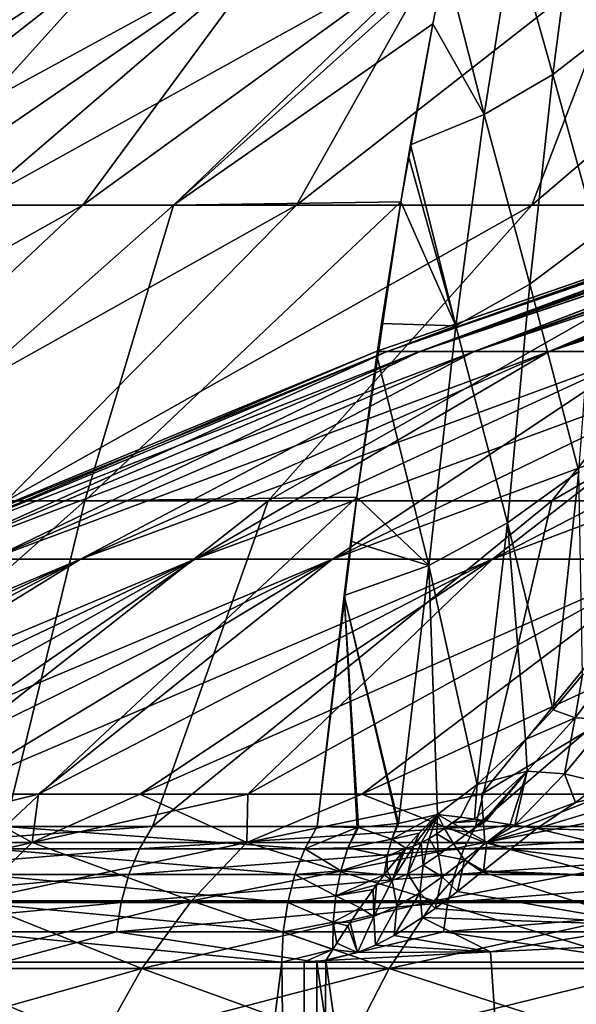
# Model space of a CAD drawing. Header units: metres. Extents: x -24 to 24, y -69 to 184.
# Tile 846 of 896: x -15.83 to -12.81, y 159.84 to 165.17. Entities that reach past the tile are written whole.
import ezdxf

# ---------------------------------------------------------------- set-up
doc = ezdxf.new("R2010")
doc.units = ezdxf.units.M
for name, color, linetype in [('4035', 7, 'CONTINUOUS'), ('4036', 7, 'CONTINUOUS'), ('4045', 7, 'CONTINUOUS'), ('4049', 7, 'CONTINUOUS'), ('4053', 7, 'CONTINUOUS'), ('4147', 7, 'CONTINUOUS'), ('4157', 7, 'CONTINUOUS'), ('4159', 7, 'CONTINUOUS'), ('4163', 7, 'CONTINUOUS'), ('4165', 7, 'CONTINUOUS'), ('4166', 7, 'CONTINUOUS')]:
    doc.layers.add(name, color=color, linetype=linetype)

msp = doc.modelspace()

# ---------------------------------------------------------------- linework, layer by layer
at = {"layer": '4035'}
for points in [[(-13.273612, 160.120414, 20.294672), (-12.437807, 147.8, 20.817383), (-12.355109, 160.164807, 20.866571)], [(-14.166583, 160.074753, 19.681728), (-12.437807, 147.8, 20.817383), (-13.273612, 160.120414, 20.294672)], [(-16.091486, 160.06449, 18.141846), (-15.955014, 147.8, 18.261983), (-14.405901, 160.064489, 19.507242)], [(-14.253792, 147.8, -19.618662), (-15.955014, 147.8, -18.261983), (-15.914405, 160.06449, -18.297382)], [(-15.955014, 147.8, 18.261983), (-14.253792, 147.8, 19.618662), (-14.405901, 160.064489, 19.507242)], [(-14.21563, 160.06449, -19.646332), (-14.253792, 147.8, -19.618662), (-15.914405, 160.06449, -18.297382)], [(-14.405901, 160.064489, 19.507242), (-14.253792, 147.8, 19.618662), (-14.2852, 160.067073, 19.595805)], [(-14.2852, 160.067073, 19.595805), (-14.253792, 147.8, 19.618662), (-14.166583, 160.074753, 19.681728)], [(-14.253792, 147.8, 19.618662), (-12.437807, 147.8, 20.817383), (-14.166583, 160.074753, 19.681728)], [(-12.437807, 147.8, -20.817383), (-14.253792, 147.8, -19.618662), (-14.21563, 160.06449, -19.646332)], [(-12.403106, 160.06449, -20.838077), (-12.437807, 147.8, -20.817383), (-14.21563, 160.06449, -19.646332)]]:
    msp.add_3dface(points, dxfattribs=at)
at = {"layer": '4036'}
for points in [[(-15.894349, 165.595525, 6.809309), (-17.850742, 164.169941, 8.163794), (-15.219674, 165.595525, 8.207224)], [(-17.850742, 164.169941, 8.163794), (-17.036014, 164.169941, 9.750422), (-15.219674, 165.595525, 8.207224)], [(-15.230636, 165.595525, -8.186864), (-17.410587, 164.169941, -9.064655), (-15.90344, 165.595525, -6.788048)], [(-16.515904, 164.169941, -10.607611), (-17.410587, 164.169941, -9.064655), (-15.230636, 165.595525, -8.186864)], [(-15.219674, 165.595525, 8.207224), (-17.036014, 164.169941, 9.750422), (-14.422357, 165.595525, 9.539005)], [(-17.036014, 164.169941, 9.750422), (-16.08063, 164.169941, 11.256547), (-14.422357, 165.595525, 9.539005)], [(-14.435101, 165.595525, -9.519709), (-16.515904, 164.169941, -10.607611), (-15.230636, 165.595525, -8.186864)], [(-15.48486, 164.169941, -12.062986), (-16.515904, 164.169941, -10.607611), (-14.435101, 165.595525, -9.519709)], [(-14.422357, 165.595525, 9.539005), (-16.08063, 164.169941, 11.256547), (-13.494909, 165.60288, 10.790185)], [(-16.08063, 164.169941, 11.256547), (-14.992478, 164.169941, 12.669732), (-13.494909, 165.60288, 10.790185)], [(-13.523246, 165.595525, -10.775844), (-15.48486, 164.169941, -12.062986), (-14.435101, 165.595525, -9.519709)], [(-14.325965, 164.169941, -13.418764), (-15.48486, 164.169941, -12.062986), (-13.523246, 165.595525, -10.775844)], [(-13.494909, 165.60288, 10.790185), (-14.992478, 164.169941, 12.669732), (-13.518869, 165.489263, 11.082311)], [(-12.50242, 165.595525, -11.945146), (-14.325965, 164.169941, -13.418764), (-13.523246, 165.595525, -10.775844)], [(-13.04879, 164.169941, -14.663751), (-14.325965, 164.169941, -13.418764), (-12.50242, 165.595525, -11.945146)], [(-11.380847, 165.595525, -13.018192), (-13.04879, 164.169941, -14.663751), (-12.50242, 165.595525, -11.945146)], [(-11.663878, 164.169941, -15.787668), (-13.04879, 164.169941, -14.663751), (-11.380847, 165.595525, -13.018192)], [(-13.518869, 165.489263, 11.082311), (-14.992478, 164.169941, 12.669732), (-13.586669, 165.152921, 11.901708)], [(-14.992478, 164.169941, 12.669732), (-13.760437, 164.186388, 13.963363), (-13.586669, 165.152921, 11.901708)], [(-13.586669, 165.152921, 11.901708), (-13.760437, 164.186388, 13.963363), (-13.707732, 164.495987, 13.342901)], [(-13.707732, 164.495987, 13.342901), (-13.760437, 164.186388, 13.963363), (-13.718289, 164.435083, 13.467629)], [(-15.48486, 164.169941, -12.062986), (-18.338846, 162.566013, -11.874948), (-16.515904, 164.169941, -10.607611)], [(-17.189787, 162.566013, -13.484766), (-18.338846, 162.566013, -11.874948), (-15.48486, 164.169941, -12.062986)], [(-14.325965, 164.169941, -13.418764), (-17.189787, 162.566013, -13.484766), (-15.48486, 164.169941, -12.062986)], [(-15.899851, 162.566013, -14.984072), (-17.189787, 162.566013, -13.484766), (-14.325965, 164.169941, -13.418764)], [(-16.08063, 164.169941, 11.256547), (-16.805628, 162.566013, 13.960607), (-14.992478, 164.169941, 12.669732)], [(-16.805628, 162.566013, 13.960607), (-15.474234, 162.566013, 15.423221), (-14.992478, 164.169941, 12.669732)], [(-13.04879, 164.169941, -14.663751), (-15.899851, 162.566013, -14.984072), (-14.325965, 164.169941, -13.418764)], [(-14.479612, 162.566013, -16.360578), (-15.899851, 162.566013, -14.984072), (-13.04879, 164.169941, -14.663751)], [(-14.992478, 164.169941, 12.669732), (-15.474234, 162.566013, 15.423221), (-13.760437, 164.186388, 13.963363)], [(-15.474234, 162.566013, 15.423221), (-13.998859, 162.585746, 16.740959), (-13.760437, 164.186388, 13.963363)], [(-11.663878, 164.169941, -15.787668), (-14.479612, 162.566013, -16.360578), (-13.04879, 164.169941, -14.663751)], [(-12.940707, 162.566013, -17.603005), (-14.479612, 162.566013, -16.360578), (-11.663878, 164.169941, -15.787668)], [(-13.760437, 164.186388, 13.963363), (-13.998859, 162.585746, 16.740959), (-13.890842, 163.354144, 15.485996)], [(-13.86486, 163.527903, 15.183581), (-13.760437, 164.186388, 13.963363), (-13.890842, 163.354144, 15.485996)], [(-10.182664, 164.169941, -16.781235), (-12.940707, 162.566013, -17.603005), (-11.663878, 164.169941, -15.787668)], [(-11.295749, 162.566013, -18.701169), (-12.940707, 162.566013, -17.603005), (-10.182664, 164.169941, -16.781235)], [(-15.905907, 160.800959, 17.873951), (-15.474234, 162.566013, 15.423221), (-17.466165, 160.800959, 16.352648)], [(-15.474234, 162.566013, 15.423221), (-16.805628, 162.566013, 13.960607), (-17.466165, 160.800959, 16.352648)], [(-16.731912, 160.800959, -17.10319), (-14.479612, 162.566013, -16.360578), (-15.106414, 160.800959, -18.554575)], [(-15.899851, 162.566013, -14.984072), (-14.479612, 162.566013, -16.360578), (-16.731912, 160.800959, -17.10319)], [(-14.213706, 160.800959, 19.246988), (-13.998859, 162.585746, 16.740959), (-15.905907, 160.800959, 17.873951)], [(-13.998859, 162.585746, 16.740959), (-15.474234, 162.566013, 15.423221), (-15.905907, 160.800959, 17.873951)], [(-15.106414, 160.800959, -18.554575), (-12.940707, 162.566013, -17.603005), (-13.355606, 160.800959, -19.852048)], [(-14.479612, 162.566013, -16.360578), (-12.940707, 162.566013, -17.603005), (-15.106414, 160.800959, -18.554575)], [(-14.067906, 162.053087, 17.542274), (-13.998859, 162.585746, 16.740959), (-14.213706, 160.800959, 19.246988)], [(-14.030461, 162.34711, 17.106194), (-13.998859, 162.585746, 16.740959), (-14.067906, 162.053087, 17.542274)], [(-13.355606, 160.800959, -19.852048), (-11.295749, 162.566013, -18.701169), (-11.494011, 160.800959, -20.984845)], [(-12.940707, 162.566013, -17.603005), (-11.295749, 162.566013, -18.701169), (-13.355606, 160.800959, -19.852048)]]:
    msp.add_3dface(points, dxfattribs=at)
at = {"layer": '4045'}
for points in [[(-16.810325, 160.679398, -17.183341), (-15.106414, 160.800959, -18.554575), (-15.177209, 160.679398, -18.641528)], [(-16.731912, 160.800959, -17.10319), (-15.106414, 160.800959, -18.554575), (-16.810325, 160.679398, -17.183341)], [(-14.280315, 160.679398, 19.337188), (-15.905907, 160.800959, 17.873951), (-15.980445, 160.679398, 17.957718)], [(-14.213706, 160.800959, 19.246988), (-15.905907, 160.800959, 17.873951), (-14.280315, 160.679398, 19.337188)], [(-15.177209, 160.679398, -18.641528), (-13.355606, 160.800959, -19.852048), (-13.418196, 160.679398, -19.945081)], [(-15.106414, 160.800959, -18.554575), (-13.355606, 160.800959, -19.852048), (-15.177209, 160.679398, -18.641528)], [(-13.418196, 160.679398, -19.945081), (-11.494011, 160.800959, -20.984845), (-11.547877, 160.679398, -21.083187)], [(-13.355606, 160.800959, -19.852048), (-11.494011, 160.800959, -20.984845), (-13.418196, 160.679398, -19.945081)], [(-16.87371, 160.540873, -17.248131), (-15.177209, 160.679398, -18.641528), (-15.234436, 160.540873, -18.711817)], [(-16.810325, 160.679398, -17.183341), (-15.177209, 160.679398, -18.641528), (-16.87371, 160.540873, -17.248131)], [(-14.33416, 160.540873, 19.4101), (-15.980445, 160.679398, 17.957718), (-16.040699, 160.540873, 18.025429)], [(-14.280315, 160.679398, 19.337188), (-15.980445, 160.679398, 17.957718), (-14.33416, 160.540873, 19.4101)], [(-15.234436, 160.540873, -18.711817), (-13.418196, 160.679398, -19.945081), (-13.468791, 160.540873, -20.020285)], [(-15.177209, 160.679398, -18.641528), (-13.418196, 160.679398, -19.945081), (-15.234436, 160.540873, -18.711817)], [(-13.468791, 160.540873, -20.020285), (-11.547877, 160.679398, -21.083187), (-11.59142, 160.540873, -21.162682)], [(-13.418196, 160.679398, -19.945081), (-11.547877, 160.679398, -21.083187), (-13.468791, 160.540873, -20.020285)], [(-16.920244, 160.389293, -17.295698), (-15.234436, 160.540873, -18.711817), (-15.27645, 160.389293, -18.76342)], [(-16.87371, 160.540873, -17.248131), (-15.234436, 160.540873, -18.711817), (-16.920244, 160.389293, -17.295698)], [(-14.37369, 160.389293, 19.463629), (-16.040699, 160.540873, 18.025429), (-16.084937, 160.389293, 18.075139)], [(-14.33416, 160.540873, 19.4101), (-16.040699, 160.540873, 18.025429), (-14.37369, 160.389293, 19.463629)], [(-15.27645, 160.389293, -18.76342), (-13.468791, 160.540873, -20.020285), (-13.505935, 160.389293, -20.075497)], [(-15.234436, 160.540873, -18.711817), (-13.468791, 160.540873, -20.020285), (-15.27645, 160.389293, -18.76342)], [(-13.505935, 160.389293, -20.075497), (-11.59142, 160.540873, -21.162682), (-11.623387, 160.389293, -21.221045)], [(-13.468791, 160.540873, -20.020285), (-11.59142, 160.540873, -21.162682), (-13.505935, 160.389293, -20.075497)], [(-16.948653, 160.228812, -17.324739), (-15.27645, 160.389293, -18.76342), (-15.302099, 160.228812, -18.794925)], [(-16.920244, 160.389293, -17.295698), (-15.27645, 160.389293, -18.76342), (-16.948653, 160.228812, -17.324739)], [(-14.397825, 160.228812, 19.496309), (-16.084937, 160.389293, 18.075139), (-16.111944, 160.228812, 18.105487)], [(-14.37369, 160.389293, 19.463629), (-16.084937, 160.389293, 18.075139), (-14.397825, 160.228812, 19.496309)], [(-15.302099, 160.228812, -18.794925), (-13.505935, 160.389293, -20.075497), (-13.528611, 160.228812, -20.109204)], [(-15.27645, 160.389293, -18.76342), (-13.505935, 160.389293, -20.075497), (-15.302099, 160.228812, -18.794925)], [(-13.528611, 160.228812, -20.109204), (-11.623387, 160.389293, -21.221045), (-11.642902, 160.228812, -21.256675)], [(-13.505935, 160.389293, -20.075497), (-11.623387, 160.389293, -21.221045), (-13.528611, 160.228812, -20.109204)], [(-15.914405, 160.06449, -18.297382), (-16.948653, 160.228812, -17.324739), (-15.302099, 160.228812, -18.794925)], [(-14.405901, 160.064489, 19.507242), (-14.397825, 160.228812, 19.496309), (-16.111944, 160.228812, 18.105487)], [(-16.091486, 160.06449, 18.141846), (-14.405901, 160.064489, 19.507242), (-16.111944, 160.228812, 18.105487)], [(-14.21563, 160.06449, -19.646332), (-15.914405, 160.06449, -18.297382), (-15.302099, 160.228812, -18.794925)], [(-14.21563, 160.06449, -19.646332), (-15.302099, 160.228812, -18.794925), (-13.528611, 160.228812, -20.109204)], [(-12.403106, 160.06449, -20.838077), (-14.21563, 160.06449, -19.646332), (-13.528611, 160.228812, -20.109204)], [(-12.403106, 160.06449, -20.838077), (-13.528611, 160.228812, -20.109204), (-11.642902, 160.228812, -21.256675)]]:
    msp.add_3dface(points, dxfattribs=at)
at = {"layer": '4049'}
for points in [[(-13.833958, 163.376116, -1.281905), (-11.129849, 164.332505, -0.267662), (-13.893225, 163.376116)], [(-11.129849, 164.332505, -0.267662), (-11.12953, 164.329443, 0.545109), (-13.893225, 163.376116)], [(-13.893225, 163.376116), (-11.12953, 164.329443, 0.545109), (-13.833958, 163.376116, 1.281905)], [(-11.12829, 164.317369, -1.089125), (-11.129849, 164.332505, -0.267662), (-13.833958, 163.376116, -1.281905)], [(-11.12953, 164.329443, 0.545109), (-11.127354, 164.308307, 1.361535), (-13.833958, 163.376116, 1.281905)], [(-13.656666, 163.376116, -2.552873), (-11.12829, 164.317369, -1.089125), (-13.833958, 163.376116, -1.281905)], [(-13.833958, 163.376116, 1.281905), (-11.127354, 164.308307, 1.361535), (-13.656666, 163.376116, 2.552873)], [(-11.124895, 164.284312, -1.903117), (-11.12829, 164.317369, -1.089125), (-13.656666, 163.376116, -2.552873)], [(-11.127354, 164.308307, 1.361535), (-11.123361, 164.269331, 2.173997), (-13.656666, 163.376116, 2.552873)], [(-11.119736, 164.233828, -2.710182), (-11.124895, 164.284312, -1.903117), (-13.656666, 163.376116, -2.552873)], [(-11.123361, 164.269331, 2.173997), (-11.104665, 164.235185, 2.75372), (-13.656666, 163.376116, 2.552873)], [(-13.656666, 163.376116, 2.552873), (-11.104665, 164.235185, 2.75372), (-13.36286, 163.376116, 3.802061)], [(-13.36286, 163.376116, -3.802061), (-11.119736, 164.233828, -2.710182), (-13.656666, 163.376116, -2.552873)], [(-11.104665, 164.235185, 2.75372), (-11.055756, 164.201153, 3.331978), (-13.36286, 163.376116, 3.802061)], [(-11.112802, 164.165421, -3.520911), (-11.119736, 164.233828, -2.710182), (-13.36286, 163.376116, -3.802061)], [(-11.055756, 164.201153, 3.331978), (-10.976804, 164.167323, 3.907003), (-13.36286, 163.376116, 3.802061)], [(-13.36286, 163.376116, 3.802061), (-10.976804, 164.167323, 3.907003), (-12.955046, 163.376116, 5.018812)], [(-12.955046, 163.376116, -5.018812), (-11.112802, 164.165421, -3.520911), (-13.36286, 163.376116, -3.802061)], [(-10.976804, 164.167323, 3.907003), (-10.868007, 164.13381, 4.477032), (-12.955046, 163.376116, 5.018812)], [(-11.104199, 164.079792, -4.327958), (-11.112802, 164.165421, -3.520911), (-12.955046, 163.376116, -5.018812)], [(-10.868007, 164.13381, 4.477032), (-10.729629, 164.10074, 5.040377), (-12.955046, 163.376116, 5.018812)], [(-12.955046, 163.376116, 5.018812), (-10.729629, 164.10074, 5.040377), (-12.436705, 163.376116, 6.192743)], [(-12.436705, 163.376116, -6.192743), (-11.104199, 164.079792, -4.327958), (-12.955046, 163.376116, -5.018812)], [(-16.619885, 162.250856), (-13.833958, 163.376116, 1.281905), (-16.548987, 162.250856, 1.53349)], [(-16.548987, 162.250856, -1.53349), (-13.893225, 163.376116), (-16.619885, 162.250856)], [(-13.893225, 163.376116), (-13.833958, 163.376116, 1.281905), (-16.619885, 162.250856)], [(-16.548987, 162.250856, 1.53349), (-13.656666, 163.376116, 2.552873), (-16.3369, 162.250856, 3.053896)], [(-13.833958, 163.376116, 1.281905), (-13.656666, 163.376116, 2.552873), (-16.548987, 162.250856, 1.53349)], [(-16.3369, 162.250856, -3.053896), (-13.833958, 163.376116, -1.281905), (-16.548987, 162.250856, -1.53349)], [(-13.833958, 163.376116, -1.281905), (-13.893225, 163.376116), (-16.548987, 162.250856, -1.53349)], [(-16.3369, 162.250856, 3.053896), (-13.36286, 163.376116, 3.802061), (-15.985431, 162.250856, 4.548247)], [(-13.656666, 163.376116, 2.552873), (-13.36286, 163.376116, 3.802061), (-16.3369, 162.250856, 3.053896)], [(-15.985431, 162.250856, -4.548247), (-13.656666, 163.376116, -2.552873), (-16.3369, 162.250856, -3.053896)], [(-13.656666, 163.376116, -2.552873), (-13.833958, 163.376116, -1.281905), (-16.3369, 162.250856, -3.053896)], [(-15.985431, 162.250856, 4.548247), (-12.955046, 163.376116, 5.018812), (-15.497581, 162.250856, 6.003795)], [(-13.36286, 163.376116, 3.802061), (-12.955046, 163.376116, 5.018812), (-15.985431, 162.250856, 4.548247)], [(-15.497581, 162.250856, -6.003795), (-13.36286, 163.376116, -3.802061), (-15.985431, 162.250856, -4.548247)], [(-13.36286, 163.376116, -3.802061), (-13.656666, 163.376116, -2.552873), (-15.985431, 162.250856, -4.548247)], [(-15.497581, 162.250856, 6.003795), (-12.436705, 163.376116, 6.192743), (-14.877511, 162.250856, 7.40812)], [(-12.955046, 163.376116, 5.018812), (-12.436705, 163.376116, 6.192743), (-15.497581, 162.250856, 6.003795)], [(-14.877511, 162.250856, -7.40812), (-12.955046, 163.376116, -5.018812), (-15.497581, 162.250856, -6.003795)], [(-12.955046, 163.376116, -5.018812), (-13.36286, 163.376116, -3.802061), (-15.497581, 162.250856, -6.003795)], [(-14.877511, 162.250856, 7.40812), (-11.812258, 163.376116, 7.31384), (-14.130511, 162.250856, 8.749242)], [(-12.436705, 163.376116, 6.192743), (-11.812258, 163.376116, 7.31384), (-14.877511, 162.250856, 7.40812)], [(-14.130511, 162.250856, -8.749242), (-12.436705, 163.376116, -6.192743), (-14.877511, 162.250856, -7.40812)], [(-12.436705, 163.376116, -6.192743), (-12.955046, 163.376116, -5.018812), (-14.877511, 162.250856, -7.40812)], [(-14.130511, 162.250856, 8.749242), (-11.087033, 163.376116, 8.372538), (-13.262954, 162.250856, 10.015718)], [(-11.812258, 163.376116, 7.31384), (-11.087033, 163.376116, 8.372538), (-14.130511, 162.250856, 8.749242)], [(-13.262954, 162.250856, -10.015718), (-11.812258, 163.376116, -7.31384), (-14.130511, 162.250856, -8.749242)], [(-11.812258, 163.376116, -7.31384), (-12.436705, 163.376116, -6.192743), (-14.130511, 162.250856, -8.749242)], [(-13.262954, 162.250856, 10.015718), (-10.267217, 163.376116, 9.359805), (-12.282243, 162.250856, 11.196744)], [(-11.087033, 163.376116, 8.372538), (-10.267217, 163.376116, 9.359805), (-13.262954, 162.250856, 10.015718)], [(-12.282243, 162.250856, -11.196744), (-11.087033, 163.376116, -8.372538), (-13.262954, 162.250856, -10.015718)], [(-11.087033, 163.376116, -8.372538), (-11.812258, 163.376116, -7.31384), (-13.262954, 162.250856, -10.015718)], [(-18.523305, 160.975062, 5.438933), (-15.497581, 162.250856, 6.003795), (-18.243529, 160.975062, 6.314147)], [(-15.985431, 162.250856, 4.548247), (-15.497581, 162.250856, 6.003795), (-18.523305, 160.975062, 5.438933)], [(-18.243529, 160.975062, 6.314147), (-15.497581, 162.250856, 6.003795), (-17.922426, 160.975062, 7.175057)], [(-17.922426, 160.975062, -7.175057), (-15.497581, 162.250856, -6.003795), (-18.243529, 160.975062, -6.314147)], [(-15.497581, 162.250856, -6.003795), (-15.985431, 162.250856, -4.548247), (-18.243529, 160.975062, -6.314147)], [(-17.922426, 160.975062, 7.175057), (-14.877511, 162.250856, 7.40812), (-17.560723, 160.975062, 8.019714)], [(-15.497581, 162.250856, 6.003795), (-14.877511, 162.250856, 7.40812), (-17.922426, 160.975062, 7.175057)], [(-17.560723, 160.975062, -8.019714), (-15.497581, 162.250856, -6.003795), (-17.922426, 160.975062, -7.175057)], [(-17.560723, 160.975062, 8.019714), (-14.877511, 162.250856, 7.40812), (-17.15924, 160.975062, 8.846203)], [(-17.15924, 160.975062, -8.846203), (-14.877511, 162.250856, -7.40812), (-17.560723, 160.975062, -8.019714)], [(-14.877511, 162.250856, -7.40812), (-15.497581, 162.250856, -6.003795), (-17.560723, 160.975062, -8.019714)], [(-17.15924, 160.975062, 8.846203), (-14.130511, 162.250856, 8.749242), (-16.718885, 160.975062, 9.652653)], [(-14.877511, 162.250856, 7.40812), (-14.130511, 162.250856, 8.749242), (-17.15924, 160.975062, 8.846203)], [(-16.718885, 160.975062, -9.652653), (-14.877511, 162.250856, -7.40812), (-17.15924, 160.975062, -8.846203)], [(-16.718885, 160.975062, 9.652653), (-14.130511, 162.250856, 8.749242), (-16.240656, 160.975062, 10.437236)], [(-16.240656, 160.975062, -10.437236), (-14.130511, 162.250856, -8.749242), (-16.718885, 160.975062, -9.652653)], [(-14.130511, 162.250856, -8.749242), (-14.877511, 162.250856, -7.40812), (-16.718885, 160.975062, -9.652653)], [(-16.240656, 160.975062, 10.437236), (-13.262954, 162.250856, 10.015718), (-15.725637, 160.975062, 11.198176)], [(-14.130511, 162.250856, 8.749242), (-13.262954, 162.250856, 10.015718), (-16.240656, 160.975062, 10.437236)], [(-15.725637, 160.975062, -11.198176), (-14.130511, 162.250856, -8.749242), (-16.240656, 160.975062, -10.437236)], [(-15.725637, 160.975062, 11.198176), (-13.262954, 162.250856, 10.015718), (-15.174995, 160.975062, 11.933748)], [(-15.174995, 160.975062, -11.933748), (-13.262954, 162.250856, -10.015718), (-15.725637, 160.975062, -11.198176)], [(-13.262954, 162.250856, -10.015718), (-14.130511, 162.250856, -8.749242), (-15.725637, 160.975062, -11.198176)], [(-15.174995, 160.975062, 11.933748), (-12.282243, 162.250856, 11.196744), (-14.589976, 160.975062, 12.642286)], [(-13.262954, 162.250856, 10.015718), (-12.282243, 162.250856, 11.196744), (-15.174995, 160.975062, 11.933748)], [(-14.589976, 160.975062, -12.642286), (-13.262954, 162.250856, -10.015718), (-15.174995, 160.975062, -11.933748)], [(-14.589976, 160.975062, 12.642286), (-12.282243, 162.250856, 11.196744), (-13.971907, 160.975062, 13.322186)], [(-13.971907, 160.975062, -13.322186), (-12.282243, 162.250856, -11.196744), (-14.589976, 160.975062, -12.642286)], [(-12.282243, 162.250856, -11.196744), (-13.262954, 162.250856, -10.015718), (-14.589976, 160.975062, -12.642286)], [(-13.971907, 160.975062, 13.322186), (-11.196744, 162.250856, 12.282243), (-13.322186, 160.975062, 13.971907)], [(-12.282243, 162.250856, 11.196744), (-11.196744, 162.250856, 12.282243), (-13.971907, 160.975062, 13.322186)], [(-13.322186, 160.975062, -13.971907), (-12.282243, 162.250856, -11.196744), (-13.971907, 160.975062, -13.322186)], [(-13.322186, 160.975062, 13.971907), (-11.196744, 162.250856, 12.282243), (-12.642286, 160.975062, 14.589976)], [(-12.642286, 160.975062, -14.589976), (-11.196744, 162.250856, -12.282243), (-13.322186, 160.975062, -13.971907)], [(-11.196744, 162.250856, -12.282243), (-12.282243, 162.250856, -11.196744), (-13.322186, 160.975062, -13.971907)]]:
    msp.add_3dface(points, dxfattribs=at)
at = {"layer": '4053'}
for points in [[(-15.725637, 160.975062, 11.198176), (-15.760282, 160.713602, 11.901613), (-16.791194, 160.713602, 10.396667)], [(-16.240656, 160.975062, 10.437236), (-15.725637, 160.975062, 11.198176), (-16.791194, 160.713602, 10.396667)], [(-16.240656, 160.975062, -10.437236), (-16.791194, 160.713602, -10.396667), (-15.760282, 160.713602, -11.901613)], [(-15.725637, 160.975062, -11.198176), (-16.240656, 160.975062, -10.437236), (-15.760282, 160.713602, -11.901613)], [(-14.589976, 160.975062, 12.642286), (-14.594909, 160.713602, 13.305018), (-15.760282, 160.713602, 11.901613)], [(-15.174995, 160.975062, 11.933748), (-14.589976, 160.975062, 12.642286), (-15.760282, 160.713602, 11.901613)], [(-15.725637, 160.975062, 11.198176), (-15.174995, 160.975062, 11.933748), (-15.760282, 160.713602, 11.901613)], [(-15.174995, 160.975062, -11.933748), (-15.760282, 160.713602, -11.901613), (-14.594909, 160.713602, -13.305018)], [(-15.174995, 160.975062, -11.933748), (-15.725637, 160.975062, -11.198176), (-15.760282, 160.713602, -11.901613)], [(-14.589976, 160.975062, -12.642286), (-15.174995, 160.975062, -11.933748), (-14.594909, 160.713602, -13.305018)], [(-13.322186, 160.975062, 13.971907), (-13.305018, 160.713602, 14.594909), (-14.594909, 160.713602, 13.305018)], [(-13.971907, 160.975062, 13.322186), (-13.322186, 160.975062, 13.971907), (-14.594909, 160.713602, 13.305018)], [(-14.589976, 160.975062, 12.642286), (-13.971907, 160.975062, 13.322186), (-14.594909, 160.713602, 13.305018)], [(-13.971907, 160.975062, -13.322186), (-14.594909, 160.713602, -13.305018), (-13.305018, 160.713602, -14.594909)], [(-13.971907, 160.975062, -13.322186), (-14.589976, 160.975062, -12.642286), (-14.594909, 160.713602, -13.305018)], [(-13.322186, 160.975062, -13.971907), (-13.971907, 160.975062, -13.322186), (-13.305018, 160.713602, -14.594909)], [(-13.322186, 160.975062, 13.971907), (-12.642286, 160.975062, 14.589976), (-13.305018, 160.713602, 14.594909)], [(-12.642286, 160.975062, -14.589976), (-13.322186, 160.975062, -13.971907), (-13.305018, 160.713602, -14.594909)], [(-11.933748, 160.975062, 15.174995), (-11.901613, 160.713602, 15.760282), (-13.305018, 160.713602, 14.594909)], [(-12.642286, 160.975062, 14.589976), (-11.933748, 160.975062, 15.174995), (-13.305018, 160.713602, 14.594909)], [(-12.642286, 160.975062, -14.589976), (-13.305018, 160.713602, -14.594909), (-11.901613, 160.713602, -15.760282)], [(-15.760282, 160.713602, 11.901613), (-17.137307, 160.396893, 10.610971), (-16.791194, 160.713602, 10.396667)], [(-16.085145, 160.396893, 12.146938), (-17.137307, 160.396893, 10.610971), (-15.760282, 160.713602, 11.901613)], [(-16.791194, 160.713602, -10.396667), (-16.085145, 160.396893, -12.146938), (-15.760282, 160.713602, -11.901613)], [(-16.085145, 160.396893, -12.146938), (-14.895751, 160.396893, -13.579271), (-15.760282, 160.713602, -11.901613)], [(-14.594909, 160.713602, 13.305018), (-16.085145, 160.396893, 12.146938), (-15.760282, 160.713602, 11.901613)], [(-14.895751, 160.396893, 13.579271), (-16.085145, 160.396893, 12.146938), (-14.594909, 160.713602, 13.305018)], [(-15.760282, 160.713602, -11.901613), (-14.895751, 160.396893, -13.579271), (-14.594909, 160.713602, -13.305018)], [(-14.895751, 160.396893, -13.579271), (-13.579271, 160.396893, -14.895751), (-14.594909, 160.713602, -13.305018)], [(-13.305018, 160.713602, 14.594909), (-14.895751, 160.396893, 13.579271), (-14.594909, 160.713602, 13.305018)], [(-13.579271, 160.396893, 14.895751), (-14.895751, 160.396893, 13.579271), (-13.305018, 160.713602, 14.594909)], [(-14.594909, 160.713602, -13.305018), (-13.579271, 160.396893, -14.895751), (-13.305018, 160.713602, -14.594909)], [(-13.579271, 160.396893, -14.895751), (-12.146938, 160.396893, -16.085145), (-13.305018, 160.713602, -14.594909)], [(-11.901613, 160.713602, 15.760282), (-13.579271, 160.396893, 14.895751), (-13.305018, 160.713602, 14.594909)], [(-12.146938, 160.396893, 16.085145), (-13.579271, 160.396893, 14.895751), (-11.901613, 160.713602, 15.760282)], [(-13.305018, 160.713602, -14.594909), (-12.146938, 160.396893, -16.085145), (-11.901613, 160.713602, -15.760282)], [(-16.374786, 160.030435, -12.365664), (-15.163974, 160.030435, -13.823789), (-16.085145, 160.396893, -12.146938)], [(-14.895751, 160.396893, 13.579271), (-16.374786, 160.030435, 12.365664), (-16.085145, 160.396893, 12.146938)], [(-15.163974, 160.030435, 13.823789), (-16.374786, 160.030435, 12.365664), (-14.895751, 160.396893, 13.579271)], [(-16.085145, 160.396893, -12.146938), (-15.163974, 160.030435, -13.823789), (-14.895751, 160.396893, -13.579271)], [(-15.163974, 160.030435, -13.823789), (-13.823789, 160.030435, -15.163974), (-14.895751, 160.396893, -13.579271)], [(-13.579271, 160.396893, 14.895751), (-15.163974, 160.030435, 13.823789), (-14.895751, 160.396893, 13.579271)], [(-13.823789, 160.030435, 15.163974), (-15.163974, 160.030435, 13.823789), (-13.579271, 160.396893, 14.895751)], [(-14.895751, 160.396893, -13.579271), (-13.823789, 160.030435, -15.163974), (-13.579271, 160.396893, -14.895751)], [(-13.823789, 160.030435, -15.163974), (-12.365664, 160.030435, -16.374786), (-13.579271, 160.396893, -14.895751)], [(-12.146938, 160.396893, 16.085145), (-13.823789, 160.030435, 15.163974), (-13.579271, 160.396893, 14.895751)], [(-12.365664, 160.030435, 16.374786), (-13.823789, 160.030435, 15.163974), (-12.146938, 160.396893, 16.085145)], [(-13.579271, 160.396893, -14.895751), (-12.365664, 160.030435, -16.374786), (-12.146938, 160.396893, -16.085145)], [(-16.624389, 159.620321, -12.554156), (-15.395121, 159.620321, -14.034507), (-16.374786, 160.030435, -12.365664)], [(-15.163974, 160.030435, 13.823789), (-16.624389, 159.620321, 12.554156), (-16.374786, 160.030435, 12.365664)], [(-15.395121, 159.620321, 14.034507), (-16.624389, 159.620321, 12.554156), (-15.163974, 160.030435, 13.823789)], [(-16.374786, 160.030435, -12.365664), (-15.395121, 159.620321, -14.034507), (-15.163974, 160.030435, -13.823789)], [(-15.395121, 159.620321, -14.034507), (-14.034507, 159.620321, -15.395121), (-15.163974, 160.030435, -13.823789)], [(-13.823789, 160.030435, 15.163974), (-15.395121, 159.620321, 14.034507), (-15.163974, 160.030435, 13.823789)], [(-14.034507, 159.620321, 15.395121), (-15.395121, 159.620321, 14.034507), (-13.823789, 160.030435, 15.163974)], [(-15.163974, 160.030435, -13.823789), (-14.034507, 159.620321, -15.395121), (-13.823789, 160.030435, -15.163974)], [(-14.034507, 159.620321, -15.395121), (-12.554156, 159.620321, -16.624389), (-13.823789, 160.030435, -15.163974)], [(-12.365664, 160.030435, 16.374786), (-14.034507, 159.620321, 15.395121), (-13.823789, 160.030435, 15.163974)], [(-12.554156, 159.620321, 16.624389), (-14.034507, 159.620321, 15.395121), (-12.365664, 160.030435, 16.374786)], [(-13.823789, 160.030435, -15.163974), (-12.554156, 159.620321, -16.624389), (-12.365664, 160.030435, -16.374786)]]:
    msp.add_3dface(points, dxfattribs=at)
at = {"layer": '4147'}
for points in [[(-12.497955, 166.096075, 11.395068), (-12.808709, 165.848312, 11.287313), (-12.597935, 165.139612, 13.726316)], [(-12.808709, 165.848312, 11.287313), (-13.151356, 165.64294, 11.187409), (-12.935298, 164.877828, 13.587903)], [(-12.597935, 165.139612, 13.726316), (-12.808709, 165.848312, 11.287313), (-12.935298, 164.877828, 13.587903)], [(-13.151356, 165.64294, 11.187409), (-13.518869, 165.489263, 11.082311), (-13.307493, 164.661063, 13.461467)], [(-12.935298, 164.877828, 13.587903), (-13.151356, 165.64294, 11.187409), (-13.307493, 164.661063, 13.461467)], [(-13.518869, 165.489263, 11.082311), (-13.586669, 165.152921, 11.901708), (-13.307493, 164.661063, 13.461467)], [(-13.586669, 165.152921, 11.901708), (-13.707732, 164.495987, 13.342901), (-13.307493, 164.661063, 13.461467)], [(-12.597935, 165.139612, 13.726316), (-12.935298, 164.877828, 13.587903), (-12.697577, 164.013109, 15.968913)], [(-12.935298, 164.877828, 13.587903), (-13.307493, 164.661063, 13.461467), (-13.060484, 163.740916, 15.797826)], [(-12.697577, 164.013109, 15.968913), (-12.935298, 164.877828, 13.587903), (-13.060484, 163.740916, 15.797826)], [(-13.307493, 164.661063, 13.461467), (-13.707732, 164.495987, 13.342901), (-13.461099, 163.51571, 15.643386)], [(-13.060484, 163.740916, 15.797826), (-13.307493, 164.661063, 13.461467), (-13.461099, 163.51571, 15.643386)], [(-13.707732, 164.495987, 13.342901), (-13.718289, 164.435083, 13.467629), (-13.461099, 163.51571, 15.643386)], [(-13.718289, 164.435083, 13.467629), (-13.760437, 164.186388, 13.963363), (-13.461099, 163.51571, 15.643386)], [(-13.760437, 164.186388, 13.963363), (-13.86486, 163.527903, 15.183581), (-13.461099, 163.51571, 15.643386)], [(-12.795097, 162.724554, 18.111307), (-12.697577, 164.013109, 15.968913), (-13.060484, 163.740916, 15.797826)], [(-13.18191, 162.446189, 17.906348), (-13.060484, 163.740916, 15.797826), (-13.461099, 163.51571, 15.643386)], [(-13.18191, 162.446189, 17.906348), (-12.795097, 162.724554, 18.111307), (-13.060484, 163.740916, 15.797826)], [(-13.86486, 163.527903, 15.183581), (-13.890842, 163.354144, 15.485996), (-13.461099, 163.51571, 15.643386)], [(-13.890842, 163.354144, 15.485996), (-13.609172, 162.215963, 17.723148), (-13.461099, 163.51571, 15.643386)], [(-13.609172, 162.215963, 17.723148), (-13.18191, 162.446189, 17.906348), (-13.461099, 163.51571, 15.643386)], [(-13.890842, 163.354144, 15.485996), (-13.998859, 162.585746, 16.740959), (-13.609172, 162.215963, 17.723148)], [(-12.795097, 162.724554, 18.111307), (-13.18191, 162.446189, 17.906348), (-12.934262, 161.433438, 19.849561)], [(-12.774525, 161.622806, 19.865941), (-12.795097, 162.724554, 18.111307), (-12.934262, 161.433438, 19.849561)], [(-13.998859, 162.585746, 16.740959), (-14.030461, 162.34711, 17.106194), (-13.609172, 162.215963, 17.723148)], [(-13.18191, 162.446189, 17.906348), (-13.609172, 162.215963, 17.723148), (-13.345979, 161.029165, 19.802799)], [(-13.084268, 161.272468, 19.834428), (-13.18191, 162.446189, 17.906348), (-13.345979, 161.029165, 19.802799)], [(-12.934262, 161.433438, 19.849561), (-13.18191, 162.446189, 17.906348), (-13.084268, 161.272468, 19.834428)], [(-14.030461, 162.34711, 17.106194), (-14.067906, 162.053087, 17.542274), (-13.609172, 162.215963, 17.723148)], [(-14.067906, 162.053087, 17.542274), (-13.772079, 160.817406, 19.605968), (-13.609172, 162.215963, 17.723148)], [(-13.772079, 160.817406, 19.605968), (-13.56098, 160.866117, 19.764656), (-13.609172, 162.215963, 17.723148)], [(-13.609172, 162.215963, 17.723148), (-13.56098, 160.866117, 19.764656), (-13.345979, 161.029165, 19.802799)], [(-14.067906, 162.053087, 17.542274), (-14.213706, 160.800959, 19.246988), (-13.997193, 160.795219, 19.427539)], [(-13.990283, 160.795464, 19.433156), (-14.067906, 162.053087, 17.542274), (-13.997193, 160.795219, 19.427539)], [(-13.778657, 160.816333, 19.600889), (-14.067906, 162.053087, 17.542274), (-13.990283, 160.795464, 19.433156)], [(-13.772079, 160.817406, 19.605968), (-14.067906, 162.053087, 17.542274), (-13.778657, 160.816333, 19.600889)]]:
    msp.add_3dface(points, dxfattribs=at)
at = {"layer": '4157'}
for points in [[(-13.021759, 160.790714, 20.298551), (-11.599573, 161.21547, 21.036066), (-12.813338, 160.931209, 20.370195)], [(-11.745719, 160.749762, 21.107562), (-11.599573, 161.21547, 21.036066), (-13.021759, 160.790714, 20.298551)], [(-12.813338, 160.931209, 20.370195), (-11.599573, 161.21547, 21.036066), (-12.671213, 161.037087, 20.419206)]]:
    msp.add_3dface(points, dxfattribs=at)
at = {"layer": '4159'}
for points in [[(-12.579614, 161.696913, 20.101707), (-12.815209, 161.389896, 20.071054), (-12.630148, 161.38127, 20.278452)], [(-12.579614, 161.696913, 20.101707), (-12.774525, 161.622806, 19.865941), (-12.815209, 161.389896, 20.071054)], [(-12.774525, 161.622806, 19.865941), (-12.934262, 161.433438, 19.849561), (-12.815209, 161.389896, 20.071054)], [(-12.934262, 161.433438, 19.849561), (-13.084268, 161.272468, 19.834428), (-12.815209, 161.389896, 20.071054)], [(-12.815209, 161.389896, 20.071054), (-13.084268, 161.272468, 19.834428), (-13.075832, 161.101302, 20.0395)], [(-12.815209, 161.389896, 20.071054), (-13.075832, 161.101302, 20.0395), (-12.872618, 161.086095, 20.243443)], [(-12.630148, 161.38127, 20.278452), (-12.815209, 161.389896, 20.071054), (-12.872618, 161.086095, 20.243443)], [(-12.671213, 161.037087, 20.419206), (-12.630148, 161.38127, 20.278452), (-12.872618, 161.086095, 20.243443)], [(-13.084268, 161.272468, 19.834428), (-13.345979, 161.029165, 19.802799), (-13.075832, 161.101302, 20.0395)], [(-13.075832, 161.101302, 20.0395), (-13.36089, 160.840794, 19.997711), (-13.308942, 160.833279, 20.050844)], [(-13.075832, 161.101302, 20.0395), (-13.345979, 161.029165, 19.802799), (-13.36089, 160.840794, 19.997711)], [(-13.297422, 160.831583, 20.062253), (-13.075832, 161.101302, 20.0395), (-13.308942, 160.833279, 20.050844)], [(-13.1665, 160.81199, 20.182924), (-13.075832, 161.101302, 20.0395), (-13.297422, 160.831583, 20.062253)], [(-13.14095, 160.808171, 20.204633), (-13.075832, 161.101302, 20.0395), (-13.1665, 160.81199, 20.182924)], [(-12.872618, 161.086095, 20.243443), (-13.075832, 161.101302, 20.0395), (-13.14095, 160.808171, 20.204633)], [(-12.813338, 160.931209, 20.370195), (-12.872618, 161.086095, 20.243443), (-13.14095, 160.808171, 20.204633)], [(-12.813338, 160.931209, 20.370195), (-12.671213, 161.037087, 20.419206), (-12.872618, 161.086095, 20.243443)], [(-13.345979, 161.029165, 19.802799), (-13.56098, 160.866117, 19.764656), (-13.437397, 160.851245, 19.914216)], [(-13.36089, 160.840794, 19.997711), (-13.345979, 161.029165, 19.802799), (-13.437397, 160.851245, 19.914216)], [(-13.021759, 160.790714, 20.298551), (-12.813338, 160.931209, 20.370195), (-13.14095, 160.808171, 20.204633)]]:
    msp.add_3dface(points, dxfattribs=at)
at = {"layer": '4163'}
for points in [[(-13.56098, 160.866117, 19.764656), (-13.80982, 160.731687, 19.672048), (-13.660489, 160.763979, 19.78133)], [(-13.56098, 160.866117, 19.764656), (-13.772079, 160.817406, 19.605968), (-13.80982, 160.731687, 19.672048)], [(-14.213706, 160.800959, 19.246988), (-14.280315, 160.679398, 19.337188), (-13.997193, 160.795219, 19.427539)], [(-13.997193, 160.795219, 19.427539), (-14.280315, 160.679398, 19.337188), (-14.04741, 160.684342, 19.513635)], [(-13.990283, 160.795464, 19.433156), (-14.04741, 160.684342, 19.513635), (-13.80982, 160.731687, 19.672048)], [(-13.990283, 160.795464, 19.433156), (-13.997193, 160.795219, 19.427539), (-14.04741, 160.684342, 19.513635)], [(-13.778657, 160.816333, 19.600889), (-13.990283, 160.795464, 19.433156), (-13.80982, 160.731687, 19.672048)], [(-13.772079, 160.817406, 19.605968), (-13.778657, 160.816333, 19.600889), (-13.80982, 160.731687, 19.672048)], [(-13.80982, 160.731687, 19.672048), (-14.04741, 160.684342, 19.513635), (-13.833781, 160.63901, 19.735598)], [(-13.80982, 160.731687, 19.672048), (-13.833781, 160.63901, 19.735598), (-13.73338, 160.68258, 19.789052)], [(-13.660489, 160.763979, 19.78133), (-13.80982, 160.731687, 19.672048), (-13.73338, 160.68258, 19.789052)], [(-14.280315, 160.679398, 19.337188), (-14.33416, 160.540873, 19.4101), (-14.086291, 160.55999, 19.58614)], [(-14.04741, 160.684342, 19.513635), (-14.280315, 160.679398, 19.337188), (-14.086291, 160.55999, 19.58614)], [(-14.04741, 160.684342, 19.513635), (-14.086291, 160.55999, 19.58614), (-13.833781, 160.63901, 19.735598)], [(-13.73338, 160.68258, 19.789052), (-13.833781, 160.63901, 19.735598), (-13.751326, 160.661619, 19.790204)], [(-13.833781, 160.63901, 19.735598), (-14.086291, 160.55999, 19.58614), (-13.850483, 160.539057, 19.790153)], [(-13.833781, 160.63901, 19.735598), (-13.850483, 160.539057, 19.790153), (-13.834472, 160.559623, 19.79096)], [(-13.751326, 160.661619, 19.790204), (-13.833781, 160.63901, 19.735598), (-13.834472, 160.559623, 19.79096)], [(-14.33416, 160.540873, 19.4101), (-14.37369, 160.389293, 19.463629), (-14.113092, 160.424935, 19.643355)], [(-14.086291, 160.55999, 19.58614), (-14.33416, 160.540873, 19.4101), (-14.113092, 160.424935, 19.643355)], [(-14.086291, 160.55999, 19.58614), (-14.113092, 160.424935, 19.643355), (-13.850483, 160.539057, 19.790153)], [(-13.850483, 160.539057, 19.790153), (-14.113092, 160.424935, 19.643355), (-13.891643, 160.484814, 19.786493)], [(-13.891643, 160.484814, 19.786493), (-14.113092, 160.424935, 19.643355), (-13.910896, 160.458764, 19.783945)], [(-14.113092, 160.424935, 19.643355), (-14.37369, 160.389293, 19.463629), (-14.127217, 160.282178, 19.684011)], [(-14.113092, 160.424935, 19.643355), (-14.127217, 160.282178, 19.684011), (-13.981471, 160.359587, 19.769484)], [(-13.910896, 160.458764, 19.783945), (-14.113092, 160.424935, 19.643355), (-13.981471, 160.359587, 19.769484)], [(-14.37369, 160.389293, 19.463629), (-14.397825, 160.228812, 19.496309), (-14.127217, 160.282178, 19.684011)], [(-13.981471, 160.359587, 19.769484), (-14.127217, 160.282178, 19.684011), (-14.035549, 160.279711, 19.752202)], [(-14.127217, 160.282178, 19.684011), (-14.397825, 160.228812, 19.496309), (-14.128531, 160.134701, 19.707011)], [(-14.127217, 160.282178, 19.684011), (-14.128531, 160.134701, 19.707011), (-14.108053, 160.16745, 19.718864)], [(-14.046966, 160.262423, 19.747775), (-14.127217, 160.282178, 19.684011), (-14.108053, 160.16745, 19.718864)], [(-14.035549, 160.279711, 19.752202), (-14.127217, 160.282178, 19.684011), (-14.046966, 160.262423, 19.747775)], [(-14.397825, 160.228812, 19.496309), (-14.405901, 160.064489, 19.507242), (-14.128531, 160.134701, 19.707011)], [(-14.405901, 160.064489, 19.507242), (-14.2852, 160.067073, 19.595805), (-14.128531, 160.134701, 19.707011)], [(-14.2852, 160.067073, 19.595805), (-14.166583, 160.074753, 19.681728), (-14.128531, 160.134701, 19.707011)]]:
    msp.add_3dface(points, dxfattribs=at)
at = {"layer": '4165'}
for points in [[(-11.840689, 160.502332, 21.129113), (-13.021759, 160.790714, 20.298551), (-13.165902, 160.678352, 20.253825)], [(-11.745719, 160.749762, 21.107562), (-13.021759, 160.790714, 20.298551), (-11.840689, 160.502332, 21.129113)], [(-13.311787, 160.561064, 20.199072), (-11.840689, 160.502332, 21.129113), (-13.165902, 160.678352, 20.253825)], [(-12.404742, 160.265574, 20.83346), (-13.320198, 160.554276, 20.195585), (-13.453629, 160.447797, 20.135172)], [(-13.320198, 160.554276, 20.195585), (-11.840689, 160.502332, 21.129113), (-13.311787, 160.561064, 20.199072)], [(-11.840689, 160.502332, 21.129113), (-13.320198, 160.554276, 20.195585), (-12.404742, 160.265574, 20.83346)], [(-13.574714, 160.355791, 20.072043), (-12.404742, 160.265574, 20.83346), (-13.453629, 160.447797, 20.135172)], [(-13.644055, 160.306436, 20.032458), (-12.404742, 160.265574, 20.83346), (-13.574714, 160.355791, 20.072043)], [(-13.796219, 160.210167, 19.938167), (-13.273612, 160.120414, 20.294672), (-13.644055, 160.306436, 20.032458)], [(-13.644055, 160.306436, 20.032458), (-13.273612, 160.120414, 20.294672), (-12.404742, 160.265574, 20.83346)], [(-13.273612, 160.120414, 20.294672), (-12.355109, 160.164807, 20.866571), (-12.404742, 160.265574, 20.83346)], [(-13.898371, 160.15718, 19.870338), (-13.273612, 160.120414, 20.294672), (-13.796219, 160.210167, 19.938167)], [(-13.995119, 160.117282, 19.803653), (-13.273612, 160.120414, 20.294672), (-13.898371, 160.15718, 19.870338)], [(-14.166583, 160.074753, 19.681728), (-13.273612, 160.120414, 20.294672), (-13.995119, 160.117282, 19.803653)]]:
    msp.add_3dface(points, dxfattribs=at)
at = {"layer": '4166'}
for points in [[(-13.649363, 160.712262, 19.84191), (-13.56098, 160.866117, 19.764656), (-13.691581, 160.69444, 19.817582)], [(-13.56098, 160.866117, 19.764656), (-13.660489, 160.763979, 19.78133), (-13.691581, 160.69444, 19.817582)], [(-13.606951, 160.735014, 19.862199), (-13.56098, 160.866117, 19.764656), (-13.649363, 160.712262, 19.84191)], [(-13.564862, 160.761315, 19.878648), (-13.56098, 160.866117, 19.764656), (-13.606951, 160.735014, 19.862199)], [(-13.523187, 160.790053, 19.891779), (-13.56098, 160.866117, 19.764656), (-13.564862, 160.761315, 19.878648)], [(-13.4816, 160.820393, 19.90243), (-13.56098, 160.866117, 19.764656), (-13.523187, 160.790053, 19.891779)], [(-13.437397, 160.851245, 19.914216), (-13.56098, 160.866117, 19.764656), (-13.4816, 160.820393, 19.90243)], [(-13.36089, 160.840794, 19.997711), (-13.437397, 160.851245, 19.914216), (-13.4816, 160.820393, 19.90243)], [(-13.308942, 160.833279, 20.050844), (-13.36089, 160.840794, 19.997711), (-13.4816, 160.820393, 19.90243)], [(-13.308942, 160.833279, 20.050844), (-13.4816, 160.820393, 19.90243), (-13.392159, 160.769491, 20.029357)], [(-13.297422, 160.831583, 20.062253), (-13.308942, 160.833279, 20.050844), (-13.392159, 160.769491, 20.029357)], [(-13.523187, 160.790053, 19.891779), (-13.564862, 160.761315, 19.878648), (-13.474009, 160.706612, 20.004503)], [(-13.4816, 160.820393, 19.90243), (-13.523187, 160.790053, 19.891779), (-13.392159, 160.769491, 20.029357)], [(-13.523187, 160.790053, 19.891779), (-13.474009, 160.706612, 20.004503), (-13.392159, 160.769491, 20.029357)], [(-13.1665, 160.81199, 20.182924), (-13.297422, 160.831583, 20.062253), (-13.392159, 160.769491, 20.029357)], [(-13.293583, 160.715752, 20.144334), (-13.1665, 160.81199, 20.182924), (-13.392159, 160.769491, 20.029357)], [(-13.14095, 160.808171, 20.204633), (-13.1665, 160.81199, 20.182924), (-13.293583, 160.715752, 20.144334)], [(-13.021759, 160.790714, 20.298551), (-13.14095, 160.808171, 20.204633), (-13.293583, 160.715752, 20.144334)], [(-13.165902, 160.678352, 20.253825), (-13.021759, 160.790714, 20.298551), (-13.293583, 160.715752, 20.144334)], [(-13.660489, 160.763979, 19.78133), (-13.73338, 160.68258, 19.789052), (-13.691581, 160.69444, 19.817582)], [(-13.606951, 160.735014, 19.862199), (-13.649363, 160.712262, 19.84191), (-13.638332, 160.591282, 19.938061)], [(-13.606951, 160.735014, 19.862199), (-13.638332, 160.591282, 19.938061), (-13.555708, 160.64653, 19.974509)], [(-13.564862, 160.761315, 19.878648), (-13.606951, 160.735014, 19.862199), (-13.555708, 160.64653, 19.974509)], [(-13.564862, 160.761315, 19.878648), (-13.555708, 160.64653, 19.974509), (-13.474009, 160.706612, 20.004503)], [(-13.474009, 160.706612, 20.004503), (-13.293583, 160.715752, 20.144334), (-13.392159, 160.769491, 20.029357)], [(-13.691581, 160.69444, 19.817582), (-13.806715, 160.507092, 19.843986), (-13.722176, 160.54364, 19.894531)], [(-13.691581, 160.69444, 19.817582), (-13.73338, 160.68258, 19.789052), (-13.806715, 160.507092, 19.843986)], [(-13.73338, 160.68258, 19.789052), (-13.751326, 160.661619, 19.790204), (-13.806715, 160.507092, 19.843986)], [(-13.649363, 160.712262, 19.84191), (-13.722176, 160.54364, 19.894531), (-13.638332, 160.591282, 19.938061)], [(-13.649363, 160.712262, 19.84191), (-13.691581, 160.69444, 19.817582), (-13.722176, 160.54364, 19.894531)], [(-13.555708, 160.64653, 19.974509), (-13.414887, 160.619507, 20.101969), (-13.474009, 160.706612, 20.004503)], [(-13.414887, 160.619507, 20.101969), (-13.293583, 160.715752, 20.144334), (-13.474009, 160.706612, 20.004503)], [(-13.414887, 160.619507, 20.101969), (-13.311787, 160.561064, 20.199072), (-13.293583, 160.715752, 20.144334)], [(-13.311787, 160.561064, 20.199072), (-13.165902, 160.678352, 20.253825), (-13.293583, 160.715752, 20.144334)], [(-13.751326, 160.661619, 19.790204), (-13.834472, 160.559623, 19.79096), (-13.806715, 160.507092, 19.843986)], [(-13.638332, 160.591282, 19.938061), (-13.535337, 160.526916, 20.051212), (-13.555708, 160.64653, 19.974509)], [(-13.535337, 160.526916, 20.051212), (-13.414887, 160.619507, 20.101969), (-13.555708, 160.64653, 19.974509)], [(-13.535337, 160.526916, 20.051212), (-13.453629, 160.447797, 20.135172), (-13.414887, 160.619507, 20.101969)], [(-13.453629, 160.447797, 20.135172), (-13.320198, 160.554276, 20.195585), (-13.414887, 160.619507, 20.101969)], [(-13.320198, 160.554276, 20.195585), (-13.311787, 160.561064, 20.199072), (-13.414887, 160.619507, 20.101969)], [(-13.722176, 160.54364, 19.894531), (-13.657012, 160.441496, 19.990631), (-13.638332, 160.591282, 19.938061)], [(-13.657012, 160.441496, 19.990631), (-13.535337, 160.526916, 20.051212), (-13.638332, 160.591282, 19.938061)], [(-13.850483, 160.539057, 19.790153), (-13.891643, 160.484814, 19.786493), (-13.806715, 160.507092, 19.843986)], [(-13.834472, 160.559623, 19.79096), (-13.850483, 160.539057, 19.790153), (-13.806715, 160.507092, 19.843986)], [(-13.806715, 160.507092, 19.843986), (-13.780962, 160.367948, 19.91998), (-13.722176, 160.54364, 19.894531)], [(-13.780962, 160.367948, 19.91998), (-13.657012, 160.441496, 19.990631), (-13.722176, 160.54364, 19.894531)], [(-13.657012, 160.441496, 19.990631), (-13.574714, 160.355791, 20.072043), (-13.535337, 160.526916, 20.051212)], [(-13.574714, 160.355791, 20.072043), (-13.453629, 160.447797, 20.135172), (-13.535337, 160.526916, 20.051212)], [(-13.891643, 160.484814, 19.786493), (-13.910896, 160.458764, 19.783945), (-13.907135, 160.312113, 19.840191)], [(-13.907135, 160.312113, 19.840191), (-13.780962, 160.367948, 19.91998), (-13.806715, 160.507092, 19.843986)], [(-13.891643, 160.484814, 19.786493), (-13.907135, 160.312113, 19.840191), (-13.806715, 160.507092, 19.843986)], [(-13.910896, 160.458764, 19.783945), (-13.981471, 160.359587, 19.769484), (-13.907135, 160.312113, 19.840191)], [(-13.780962, 160.367948, 19.91998), (-13.796219, 160.210167, 19.938167), (-13.657012, 160.441496, 19.990631)], [(-13.796219, 160.210167, 19.938167), (-13.644055, 160.306436, 20.032458), (-13.657012, 160.441496, 19.990631)], [(-13.644055, 160.306436, 20.032458), (-13.574714, 160.355791, 20.072043), (-13.657012, 160.441496, 19.990631)], [(-13.981471, 160.359587, 19.769484), (-14.035549, 160.279711, 19.752202), (-13.907135, 160.312113, 19.840191)], [(-13.907135, 160.312113, 19.840191), (-13.898371, 160.15718, 19.870338), (-13.780962, 160.367948, 19.91998)], [(-13.898371, 160.15718, 19.870338), (-13.796219, 160.210167, 19.938167), (-13.780962, 160.367948, 19.91998)], [(-14.035549, 160.279711, 19.752202), (-13.995119, 160.117282, 19.803653), (-13.907135, 160.312113, 19.840191)], [(-13.995119, 160.117282, 19.803653), (-13.898371, 160.15718, 19.870338), (-13.907135, 160.312113, 19.840191)], [(-14.046966, 160.262423, 19.747775), (-14.108053, 160.16745, 19.718864), (-13.995119, 160.117282, 19.803653)], [(-14.035549, 160.279711, 19.752202), (-14.046966, 160.262423, 19.747775), (-13.995119, 160.117282, 19.803653)], [(-14.108053, 160.16745, 19.718864), (-14.128531, 160.134701, 19.707011), (-13.995119, 160.117282, 19.803653)], [(-14.128531, 160.134701, 19.707011), (-14.166583, 160.074753, 19.681728), (-13.995119, 160.117282, 19.803653)]]:
    msp.add_3dface(points, dxfattribs=at)

doc.saveas('drawing.dxf')
